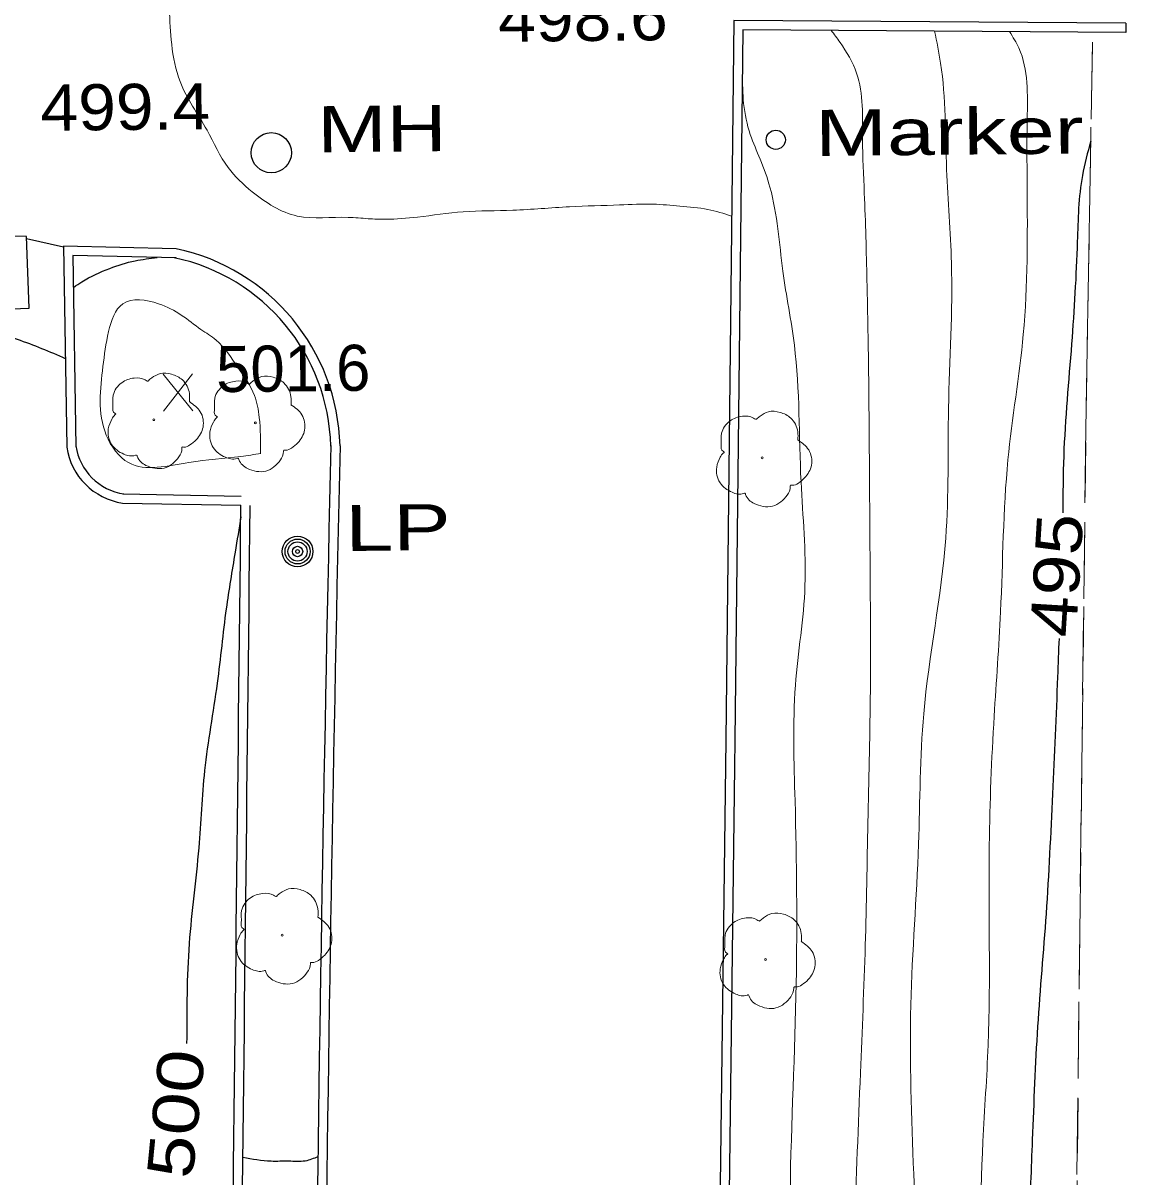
# Model space of a CAD drawing. Extents: x 2362213 to 2366494, y 6968794 to 6978110.
# Drawn here: x 2364195.4 to 2364310.3, y 6974513.4 to 6974633.7 of the extents above; entities that cross this region are included whole.
import ezdxf
from ezdxf.enums import TextEntityAlignment as Align

# ---------------------------------------------------------------- set-up
doc = ezdxf.new("R2010")
doc.units = 0
doc.header["$LTSCALE"] = 1.9
doc.linetypes.add('MEDIUM_DASHED', pattern=[4.5, 3, -1.5])
for name, color, linetype, lineweight in [('2', 7, 'Continuous', 25), ('20', 7, 'Continuous', 25), ('28', 7, 'Continuous', 13), ('29', 7, 'Continuous', 13), ('31', 7, 'Continuous', 25), ('35', 7, 'Continuous', 13)]:
    doc.layers.add(name, color=color, linetype=linetype, lineweight=lineweight)

msp = doc.modelspace()

# ---------------------------------------------------------------- linework, layer by layer
at = {"layer": '2'}
for p, q in [((2364310.26, 6974633.699), (2364310.249, 6974632.738)), ((2364195.718, 6974611.247), (2364199.586, 6974610.394)), ((2364205.731, 6974583.681), (2364218.063, 6974583.458)), ((2364205.752, 6974584.641), (2364218.084, 6974584.419))]:
    msp.add_line(p, q, dxfattribs=at)
for points in [[(2364310.26, 6974633.699), (2364269.404, 6974634), (2364268.569, 6974558.988), (2364266.644, 6974406.133), (2364265.104, 6974264.471), (2364263.594, 6974126.94), (2364263.18, 6974078.974), (2364303.724, 6974078.78)], [(2364310.249, 6974632.738), (2364270.354, 6974633.029), (2364269.529, 6974558.977), (2364267.604, 6974406.122), (2364266.064, 6974264.46), (2364264.554, 6974126.929), (2364264.151, 6974079.933), (2364303.725, 6974079.74)], [(2364166.631, 6974378.828), (2364152.849, 6974378.837), (2364153.917, 6974477.733), (2364155.333, 6974576.941), (2364173.325, 6974576.762), (2364173.594, 6974603.147), (2364196.017, 6974603.99), (2364195.706, 6974611.467), (2364144.78, 6974611.892), (2364154.248, 6974592.091), (2364052.648, 6974592.694), (2364042.202, 6974611.115), (2364031.2, 6974611.32), (2364030.252, 6974542.778), (2364040.132, 6974542.822)], [(2364211.32, 6974610.195), (2364199.585, 6974610.464), (2364199.915, 6974589.516)], [(2364211.299, 6974609.235), (2364200.565, 6974609.483), (2364200.875, 6974589.535)]]:
    msp.add_lwpolyline(points, dxfattribs=at)
for centre, radius, start, end in [((2364206.837, 6974589.111), 21.555, 1.42391, 77.99849), ((2364206.837, 6974589.111), 20.595, 1.42391, 77.99849), ((2364206.763, 6974590.527), 5.962, 188.39486, 261.42476), ((2372836.92, 6974395.741), 8611.678, 178.70964, 179.9442), ((2372836.92, 6974395.741), 8610.718, 178.70964, 179.95311), ((2364206.763, 6974590.527), 6.922, 188.39486, 261.42476), ((2212230.654, 6976228.201), 151996.309, 359.31369, 359.37999), ((2212230.654, 6976228.201), 151997.269, 359.31393, 359.37999)]:
    msp.add_arc(centre, radius, start, end, dxfattribs=at)
at = {"layer": '20'}
for centre, radius in [((2364221.224, 6974620.2), 2.1), ((2364273.784, 6974621.551), 1), ((2364223.96, 6974578.634), 1.6), ((2364223.96, 6974578.634), 1.3), ((2364223.96, 6974578.634), 1), ((2364223.96, 6974578.634), 0.539), ((2364223.96, 6974578.634), 0.192)]:
    msp.add_circle(centre, radius, dxfattribs=at)
at = {"layer": '28'}
for p, q in [((2364306.625, 6974623.715), (2364306.769, 6974631.715)), ((2364306.46, 6974613.711), (2364306.594, 6974621.713)), ((2364306.296, 6974603.71), (2364306.429, 6974611.711)), ((2364306.131, 6974593.707), (2364306.265, 6974601.71)), ((2364305.871, 6974573.704), (2364305.975, 6974581.706)), ((2364305.747, 6974563.702), (2364305.85, 6974571.704)), ((2364305.622, 6974553.701), (2364305.726, 6974561.702)), ((2364305.507, 6974543.699), (2364305.601, 6974551.7)), ((2364305.392, 6974533.698), (2364305.486, 6974541.699)), ((2364305.277, 6974523.696), (2364305.371, 6974531.697)), ((2364305.163, 6974513.695), (2364305.256, 6974521.696))]:
    msp.add_line(p, q, dxfattribs=at)
at = {"layer": '28', "linetype": 'MEDIUM_DASHED'}
msp.add_lwpolyline([(2364294.593, 6974079.783), (2364301.101, 6974088.536), (2364301.592, 6974152.513), (2364302.674, 6974243.638), (2364303.296, 6974344.229), (2364304.699, 6974473.158), (2364306.092, 6974591.507), (2364306.789, 6974632.765)], dxfattribs=at)
at = {"layer": '28'}
msp.add_lwpolyline([(2364305.996, 6974583.706), (2364306.092, 6974591.507), (2364306.1, 6974591.707)], dxfattribs=at)
at = {"layer": '29'}
for centre in [(2364208.978, 6974592.372), (2364219.562, 6974592.053), (2364272.359, 6974588.396), (2364222.361, 6974538.647), (2364272.727, 6974536.097)]:
    msp.add_circle(centre, 0.1, dxfattribs=at)
for points in [[(2364205.012, 6974592.945), (2364205.032, 6974592.955), (2364204.952, 6974593.024), (2364204.716, 6974593.652), (2364204.754, 6974594.932), (2364205.641, 6974596.231), (2364206.947, 6974596.713), (2364208.069, 6974596.524), (2364208.3, 6974596.396), (2364208.37, 6974596.397), (2364208.419, 6974596.437), (2364208.767, 6974596.73), (2364209.633, 6974597.179), (2364210.844, 6974597.11), (2364211.96, 6974596.521), (2364212.693, 6974595.098), (2364212.702, 6974594.238)], [(2364215.597, 6974592.625), (2364215.617, 6974592.635), (2364215.536, 6974592.705), (2364215.3, 6974593.333), (2364215.338, 6974594.613), (2364216.226, 6974595.911), (2364217.531, 6974596.394), (2364218.652, 6974596.205), (2364218.883, 6974596.077), (2364218.953, 6974596.077), (2364219.003, 6974596.118), (2364219.35, 6974596.411), (2364220.216, 6974596.859), (2364221.427, 6974596.791), (2364222.542, 6974596.202), (2364223.276, 6974594.779), (2364223.284, 6974593.919)], [(2364212.691, 6974594.258), (2364213.831, 6974593.199), (2364214.117, 6974591.611), (2364213.409, 6974590.284), (2364212.754, 6974589.738), (2364212.086, 6974589.522), (2364211.937, 6974589.51), (2364211.918, 6974589.4), (2364211.596, 6974588.497), (2364210.057, 6974587.332), (2364208.163, 6974587.614), (2364207.264, 6974588.556), (2364207.193, 6974588.685), (2364207.073, 6974588.664), (2364205.862, 6974588.782), (2364204.593, 6974589.78), (2364204.247, 6974591.417), (2364204.617, 6974592.441), (2364204.943, 6974592.884), (2364205.013, 6974592.935)], [(2364223.274, 6974593.938), (2364224.414, 6974592.879), (2364224.699, 6974591.292), (2364223.992, 6974589.965), (2364223.337, 6974589.419), (2364222.669, 6974589.202), (2364222.519, 6974589.191), (2364222.5, 6974589.081), (2364222.179, 6974588.178), (2364220.64, 6974587.013), (2364218.747, 6974587.295), (2364217.849, 6974588.237), (2364217.778, 6974588.366), (2364217.658, 6974588.345), (2364216.447, 6974588.463), (2364215.177, 6974589.461), (2364214.832, 6974591.098), (2364215.202, 6974592.122), (2364215.528, 6974592.565), (2364215.597, 6974592.615)], [(2364268.393, 6974588.968), (2364268.413, 6974588.978), (2364268.332, 6974589.047), (2364268.096, 6974589.675), (2364268.134, 6974590.956), (2364269.022, 6974592.254), (2364270.327, 6974592.736), (2364271.449, 6974592.547), (2364271.681, 6974592.419), (2364271.751, 6974592.42), (2364271.8, 6974592.46), (2364272.147, 6974592.754), (2364273.013, 6974593.202), (2364274.224, 6974593.134), (2364275.339, 6974592.544), (2364276.074, 6974591.121), (2364276.082, 6974590.261)], [(2364276.072, 6974590.281), (2364277.212, 6974589.222), (2364277.497, 6974587.635), (2364276.79, 6974586.308), (2364276.135, 6974585.761), (2364275.466, 6974585.545), (2364275.316, 6974585.534), (2364275.297, 6974585.423), (2364274.976, 6974584.52), (2364273.437, 6974583.356), (2364271.544, 6974583.638), (2364270.645, 6974584.579), (2364270.574, 6974584.708), (2364270.454, 6974584.687), (2364269.243, 6974584.806), (2364267.973, 6974585.804), (2364267.628, 6974587.441), (2364267.998, 6974588.464), (2364268.324, 6974588.907), (2364268.393, 6974588.958)], [(2364218.395, 6974539.22), (2364218.415, 6974539.23), (2364218.335, 6974539.299), (2364218.099, 6974539.927), (2364218.137, 6974541.207), (2364219.023, 6974542.506), (2364220.329, 6974542.988), (2364221.451, 6974542.799), (2364221.682, 6974542.671), (2364221.752, 6974542.672), (2364221.802, 6974542.712), (2364222.149, 6974543.005), (2364223.015, 6974543.454), (2364224.225, 6974543.385), (2364225.341, 6974542.796), (2364226.075, 6974541.373), (2364226.083, 6974540.513)], [(2364226.073, 6974540.533), (2364227.213, 6974539.474), (2364227.498, 6974537.886), (2364226.79, 6974536.559), (2364226.136, 6974536.013), (2364225.468, 6974535.797), (2364225.318, 6974535.785), (2364225.299, 6974535.675), (2364224.977, 6974534.772), (2364223.438, 6974533.607), (2364221.546, 6974533.889), (2364220.647, 6974534.831), (2364220.575, 6974534.96), (2364220.456, 6974534.939), (2364219.244, 6974535.057), (2364217.976, 6974536.055), (2364217.63, 6974537.692), (2364218, 6974538.716), (2364218.326, 6974539.159), (2364218.395, 6974539.21)], [(2364268.761, 6974536.669), (2364268.781, 6974536.679), (2364268.7, 6974536.748), (2364268.465, 6974537.376), (2364268.502, 6974538.657), (2364269.39, 6974539.955), (2364270.695, 6974540.438), (2364271.817, 6974540.248), (2364272.049, 6974540.12), (2364272.119, 6974540.121), (2364272.168, 6974540.162), (2364272.515, 6974540.455), (2364273.381, 6974540.903), (2364274.592, 6974540.835), (2364275.709, 6974540.245), (2364276.442, 6974538.822), (2364276.45, 6974537.962)], [(2364276.44, 6974537.982), (2364277.58, 6974536.923), (2364277.865, 6974535.336), (2364277.158, 6974534.009), (2364276.503, 6974533.463), (2364275.835, 6974533.246), (2364275.685, 6974533.235), (2364275.665, 6974533.125), (2364275.344, 6974532.222), (2364273.805, 6974531.057), (2364271.912, 6974531.339), (2364271.013, 6974532.28), (2364270.942, 6974532.41), (2364270.822, 6974532.388), (2364269.611, 6974532.507), (2364268.341, 6974533.505), (2364267.996, 6974535.142), (2364268.366, 6974536.165), (2364268.692, 6974536.608), (2364268.761, 6974536.659)]]:
    msp.add_spline(points, degree=3, dxfattribs=at)
at = {"layer": '31', "lineweight": 13}
for p, q in [((2364213.061, 6974593.281), (2364209.944, 6974597.132)), ((2364209.981, 6974593.252), (2364213.024, 6974597.161))]:
    msp.add_line(p, q, dxfattribs=at)
at = {"layer": '31'}
for points in [[(2364306.597, 6974621.403), (2364305.731, 6974617.845), (2364305.197, 6974610.949), (2364304.598, 6974600.283), (2364303.78, 6974588.575), (2364303.676, 6974582.674)], [(2364200.616, 6974606.163), (2364201.501, 6974606.742), (2364204.398, 6974608.149), (2364207.03, 6974608.934), (2364209.338, 6974609.276)], [(2364187.21, 6974603.656), (2364190.485, 6974602.218), (2364194.758, 6974600.768), (2364199.767, 6974598.765)], [(2364218.055, 6974582.238), (2364217.461, 6974578.573), (2364216.527, 6974572.673), (2364215.591, 6974564.904), (2364214.268, 6974555.791), (2364213.664, 6974547.745), (2364212.669, 6974537.765), (2364212.409, 6974527.332)], [(2364303.29, 6974569.579), (2364303.139, 6974565.558), (2364302.605, 6974553.372), (2364301.944, 6974540.865), (2364301.056, 6974529.116), (2364300.508, 6974517.31), (2364300.163, 6974508.357), (2364299.784, 6974493.562), (2364299.057, 6974471.175), (2364298.781, 6974455.021), (2364298.858, 6974436.471), (2364298.671, 6974422.478), (2364297.679, 6974406.838), (2364297.08, 6974394.152), (2364295.935, 6974377.81), (2364294.789, 6974359.519), (2364294.365, 6974345.314), (2364293.262, 6974324.623), (2364292.93, 6974311.108), (2364292.156, 6974289.52), (2364291.452, 6974269.983), (2364290.125, 6974251.86), (2364289.507, 6974237.022), (2364289.101, 6974221.807), (2364287.75, 6974203.055), (2364287.177, 6974185.538), (2364286.216, 6974166.657), (2364285.143, 6974150.216), (2364284.033, 6974133.415), (2364283.096, 6974115.276), (2364282.815, 6974105.902), (2364282.815, 6974105.882)], [(2364226.071, 6974515.542), (2364224.755, 6974515.099), (2364223.055, 6974515.073), (2364221.205, 6974515.065), (2364218.272, 6974515.477)]]:
    msp.add_spline(points, degree=3, dxfattribs=at)
at = {"layer": '35'}
for points in [[(2364269.179, 6974613.606), (2364266.712, 6974614.283), (2364263.79, 6974614.645), (2364261.028, 6974614.839), (2364257.518, 6974614.765), (2364252.299, 6974614.566), (2364246.392, 6974614.21), (2364241.213, 6974614.04), (2364236.449, 6974613.495), (2364233.151, 6974613.263), (2364231.31, 6974613.326), (2364229.248, 6974613.466), (2364223.927, 6974613.606), (2364219.242, 6974616.131), (2364216.729, 6974618.657), (2364214.532, 6974622.547), (2364211.724, 6974627.61), (2364210.847, 6974631.492), (2364210.612, 6974635.18)], [(2364290.326, 6974632.879), (2364290.958, 6974629.535), (2364291.584, 6974618.45), (2364292.086, 6974608.714), (2364291.78, 6974593.571), (2364291.489, 6974580.028), (2364289.194, 6974561.715), (2364288.653, 6974548.129), (2364287.854, 6974531.371), (2364288.151, 6974513.773), (2364288.334, 6974498.744), (2364287.486, 6974484.945), (2364287.209, 6974459.431), (2364286.162, 6974441.21), (2364284.644, 6974418.975), (2364284.019, 6974400.547), (2364283.473, 6974378.061), (2364281.827, 6974351.374), (2364281.739, 6974337.594), (2364281.043, 6974311.895), (2364279.845, 6974290.672), (2364278.766, 6974270.612), (2364277.879, 6974251.453), (2364276.945, 6974227.663), (2364275.705, 6974206.69), (2364274.094, 6974190.863), (2364273.313, 6974177.345), (2364272.55, 6974160.868), (2364271.668, 6974141.158), (2364271.246, 6974126.633), (2364272.164, 6974113.221), (2364273.25, 6974102.101), (2364270.6, 6974091.545), (2364268.693, 6974091.297), (2364267.265, 6974091.064), (2364264.255, 6974092.096)], [(2364279.546, 6974632.966), (2364280.478, 6974631.705), (2364282.208, 6974628.501), (2364282.824, 6974621.617), (2364283.008, 6974615.988), (2364283.285, 6974606.84), (2364283.427, 6974599.222), (2364283.516, 6974590.902), (2364283.605, 6974577.402), (2364283.63, 6974563.272), (2364283.382, 6974550.429), (2364283.104, 6974537.586), (2364282.601, 6974524.28), (2364281.937, 6974507.873), (2364281.481, 6974496.968), (2364281.184, 6974485.035), (2364280.4, 6974475.027), (2364279.452, 6974466.377), (2364279.045, 6974458.713), (2364278.625, 6974444.058), (2364278.862, 6974426.52), (2364278.23, 6974411.964), (2364277.487, 6974399.735), (2364277.343, 6974387.484), (2364277.288, 6974370.143), (2364277.165, 6974354.76), (2364276.518, 6974337.594), (2364276.225, 6974327.43), (2364275.901, 6974315.207), (2364274.998, 6974303.877), (2364275.061, 6974287.837), (2364274.215, 6974275.879), (2364273.657, 6974270.444), (2364272.91, 6974263.745), (2364272.572, 6974256.263), (2364272.233, 6974246.608), (2364272.238, 6974238.818), (2364271.661, 6974229.023), (2364270.893, 6974223.514), (2364270.46, 6974220.75), (2364269.669, 6974218.682), (2364268.34, 6974215.489), (2364265.504, 6974213.022)], [(2364298.148, 6974632.823), (2364299.104, 6974631.122), (2364299.975, 6974623.721), (2364299.971, 6974616.73), (2364299.569, 6974601.266), (2364297.973, 6974588.19), (2364297.203, 6974572.341), (2364296.536, 6974561.465), (2364296.024, 6974548.029), (2364295.903, 6974527.177), (2364295.368, 6974517.141), (2364295.044, 6974497.618), (2364294.788, 6974476.244), (2364293.368, 6974454.15), (2364292.787, 6974435.413), (2364291.747, 6974416.502), (2364290.627, 6974391.211), (2364289.662, 6974378.14), (2364288.388, 6974362.908), (2364286.926, 6974343.183), (2364286.708, 6974325.09), (2364286.676, 6974303.268), (2364286.811, 6974279.599), (2364285.703, 6974249.967), (2364284.141, 6974228.081), (2364283.699, 6974207.296), (2364280.804, 6974165.826), (2364279.419, 6974145.302), (2364278.246, 6974124.68), (2364277.886, 6974110.996), (2364277.84, 6974096.965), (2364277.579, 6974088.612), (2364276.805, 6974083.764), (2364275.381, 6974079.88)], [(2364270.307, 6974628.498), (2364270.437, 6974625.32), (2364271.128, 6974622.095), (2364272.152, 6974619.535), (2364273.18, 6974616.595), (2364274.524, 6974607.857), (2364275.718, 6974600.148), (2364276.414, 6974585.894), (2364276.827, 6974575.078), (2364275.836, 6974564.688), (2364275.79, 6974552.647), (2364275.912, 6974533.617), (2364275.278, 6974511.85), (2364275.259, 6974492.779), (2364274.868, 6974475.064), (2364274.054, 6974455.526), (2364273.584, 6974431.36), (2364272.625, 6974422.89), (2364271.899, 6974417.233), (2364271.352, 6974414.788), (2364269.615, 6974411.341), (2364267.645, 6974409.233)], [(2364220.152, 6974588.859), (2364218.065, 6974588.539), (2364212.652, 6974587.917), (2364206.351, 6974587.897), (2364204.033, 6974590.775), (2364203.685, 6974597.912), (2364204.28, 6974601.569), (2364205.753, 6974604.452), (2364209.484, 6974604.458), (2364213.88, 6974601.76)], [(2364213.88, 6974601.76), (2364215.47, 6974600.675), (2364217.748, 6974597.826), (2364219.474, 6974594.902), (2364219.976, 6974592.617), (2364220.092, 6974588.848)]]:
    msp.add_spline(points, degree=3, dxfattribs=at)

# ---------------------------------------------------------------- texts
at = {"layer": '20'}
for s, width, p in [('  MH', 1.35, (2364221.224, 6974620.2)), ('Marker', 1.4, (2364277.9, 6974619.86)), ('  LP', 1.4, (2364223.96, 6974578.635))]:
    msp.add_text(s, height=4.8, rotation=0.546, dxfattribs=dict(at, width=width)).set_placement(p)
at = {"layer": '31', "width": 1.1}
for s, p in [('498.6', (2364244.885, 6974631.766)), ('499.4', (2364197.201, 6974622.491))]:
    msp.add_text(s, height=4.8, rotation=0.546, dxfattribs=at).set_placement(p)
at = {"layer": '31'}
msp.add_text('501.6', height=4.8, rotation=0.546, dxfattribs=at).set_placement((2364215.502, 6974595.245))
for s, rotation, width, p in [(' 495 ', 86.557, 1.2, (2364305.435, 6974576.02)), (' 500 ', 84.355, 1.25, (2364213.675, 6974519.792))]:
    msp.add_text(s, height=4.8, rotation=rotation, dxfattribs=dict(at, width=width)).set_placement(p, align=Align.CENTER)

doc.saveas('drawing.dxf')
